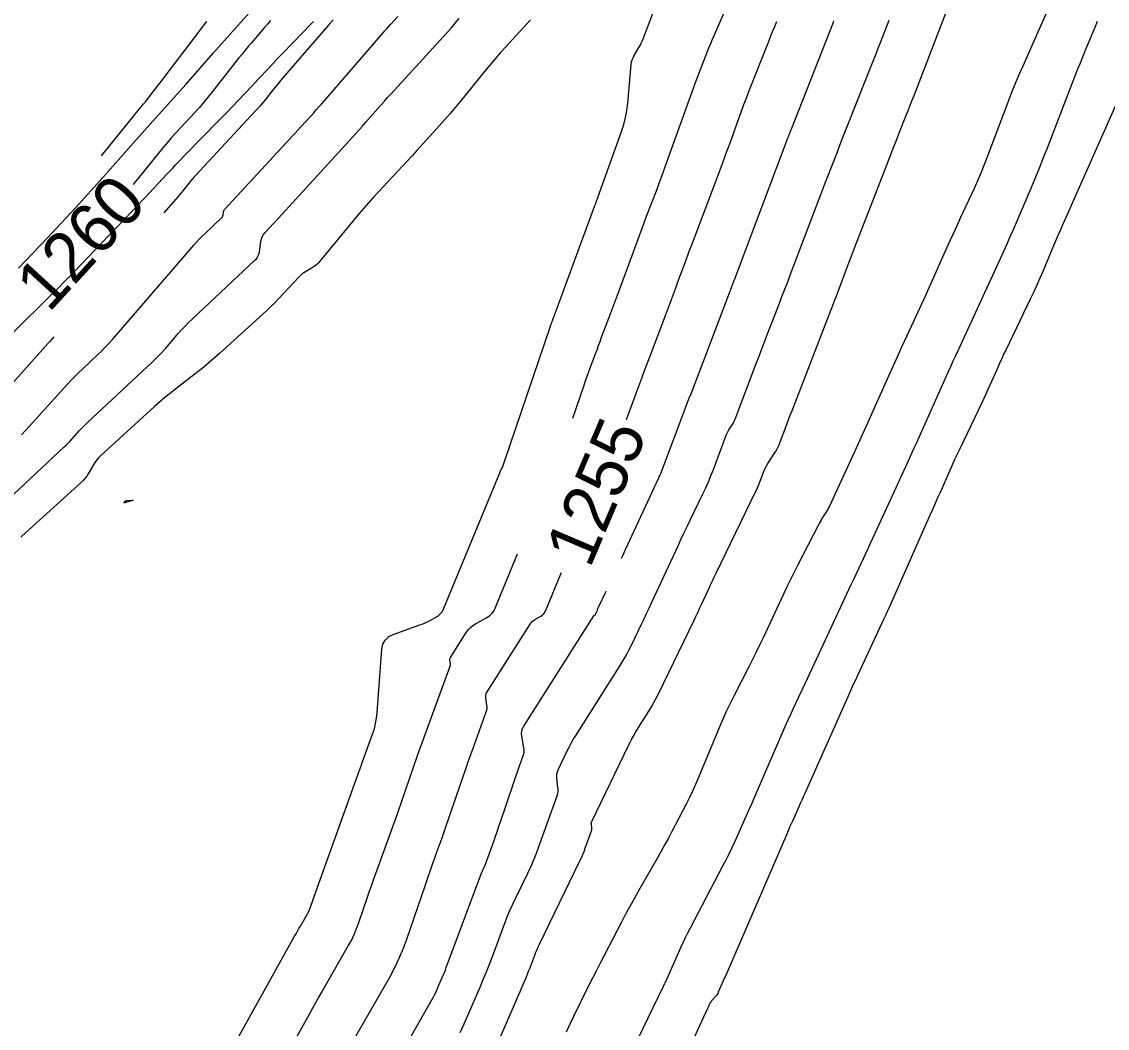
# Model space of a CAD drawing. Extents: x 658976 to 668726, y 639543 to 647196.
# Drawn here: x 662131.1 to 662261.9, y 642780.7 to 642901.9 of the extents above; entities that cross this region are included whole.
import ezdxf

# ---------------------------------------------------------------- set-up
doc = ezdxf.new("R2010")
doc.units = 0
for name, color, linetype in [('Ex_Contour Labels', 7, 'Continuous'), ('Ex_Major Contours', 7, 'Continuous'), ('Ex_Minor Contours', 7, 'Continuous'), ('R_Ramp 20 Degree Des Ls', 7, 'Continuous'), ('R_Ramp 20 Degree_Min Ls', 7, 'Continuous')]:
    doc.layers.add(name, color=color, linetype=linetype)

msp = doc.modelspace()

# ---------------------------------------------------------------- linework, layer by layer
at = {"layer": 'Ex_Major Contours'}
for points in [[(662161.08, 642902.1), (662160.7, 642901.65), (662160.32, 642901.2), (662158.78, 642899.41), (662158.4, 642898.96), (662158.02, 642898.51), (662157.65, 642898.05), (662157.28, 642897.59), (662154.1, 642893.53), (662153.58, 642892.89), (662153.05, 642892.25), (662152.51, 642891.63), (662151.96, 642891.02), (662149.72, 642888.6), (662149.16, 642887.99), (662148.62, 642887.37), (662148.09, 642886.74), (662147.57, 642886.11), (662145.22, 642883.19), (662144.66, 642882.49), (662144.52, 642882.33)], [(662203.96, 642854), (662205.46, 642858.05), (662205.81, 642858.98), (662206.16, 642859.91), (662206.51, 642860.84), (662206.86, 642861.77), (662209.34, 642868.34), (662209.55, 642868.9), (662209.76, 642869.46), (662209.97, 642870.02), (662210.17, 642870.59), (662211, 642872.83), (662211.21, 642873.39), (662211.42, 642873.95), (662211.62, 642874.51), (662211.84, 642875.07), (662215.25, 642884.09), (662215.54, 642884.87), (662215.83, 642885.66), (662216.12, 642886.44), (662216.41, 642887.23), (662217.54, 642890.39), (662217.83, 642891.17), (662218.12, 642891.96), (662218.42, 642892.74), (662218.72, 642893.52), (662221.07, 642899.5), (662221.32, 642900.12), (662221.57, 642900.75), (662221.84, 642901.37), (662222.1, 642901.99)], [(662169.71, 642776.86), (662175.4, 642786.76), (662176.03, 642787.92), (662176.6, 642789.1), (662177.11, 642790.31), (662177.56, 642791.54), (662179.7, 642797.83), (662179.9, 642798.43), (662180.11, 642799.02), (662180.32, 642799.61), (662180.53, 642800.2), (662181.38, 642802.56), (662181.59, 642803.15), (662181.8, 642803.74), (662182.01, 642804.33), (662182.21, 642804.92), (662184.29, 642811), (662184.57, 642811.82), (662184.86, 642812.64), (662185.15, 642813.46), (662185.45, 642814.28), (662187.08, 642818.79), (662187.14, 642818.99), (662187.17, 642819.19), (662187.18, 642819.39), (662187.16, 642819.6), (662187.02, 642820.43), (662187.01, 642820.64), (662187.03, 642820.83), (662187.08, 642821.02), (662187.18, 642821.2), (662192.35, 642829.37), (662192.47, 642829.53), (662192.61, 642829.68), (662192.77, 642829.81), (662192.94, 642829.92), (662193.67, 642830.33), (662193.84, 642830.44), (662193.98, 642830.58), (662194.1, 642830.74), (662194.2, 642830.92), (662195.97, 642835.21), (662196.14, 642835.6)]]:
    msp.add_lwpolyline(points, dxfattribs=at)
at = {"layer": 'Ex_Minor Contours'}
for points in [[(662154.65, 642774.99), (662163.99, 642791.75), (662164.16, 642792.05), (662164.33, 642792.36), (662164.51, 642792.67), (662164.68, 642792.98), (662165.5, 642794.39), (662165.61, 642794.6), (662165.72, 642794.82), (662165.81, 642795.04), (662165.89, 642795.27), (662166.21, 642796.19), (662166.29, 642796.42), (662166.36, 642796.65), (662166.45, 642796.87), (662166.53, 642797.1), (662171.81, 642811.75), (662171.83, 642811.81), (662171.85, 642811.86), (662171.87, 642811.92), (662171.89, 642811.98), (662171.97, 642812.21), (662171.99, 642812.26), (662172.01, 642812.32), (662172.03, 642812.38), (662172.05, 642812.43), (662173.38, 642816.11), (662173.59, 642816.74), (662173.75, 642817.39), (662173.87, 642818.04), (662173.94, 642818.71), (662174.49, 642826.33), (662174.61, 642826.94), (662174.88, 642827.44), (662175.29, 642827.83), (662175.85, 642828.11), (662179.09, 642829.26), (662179.36, 642829.36), (662179.63, 642829.47), (662179.88, 642829.6), (662180.14, 642829.73), (662181.15, 642830.29), (662181.38, 642830.45), (662181.58, 642830.63), (662181.75, 642830.85), (662181.87, 642831.1), (662188.7, 642847.6), (662188.75, 642847.72), (662188.8, 642847.83), (662188.85, 642847.94), (662188.9, 642848.05), (662189.11, 642848.49), (662189.16, 642848.6), (662189.21, 642848.72), (662189.25, 642848.83), (662189.29, 642848.94), (662194.81, 642865.27), (662194.83, 642865.33), (662194.85, 642865.4), (662194.88, 642865.47), (662194.9, 642865.53), (662195, 642865.8), (662195.03, 642865.87), (662195.05, 642865.93), (662195.08, 642866), (662195.1, 642866.07), (662195.24, 642866.45), (662195.28, 642866.53), (662195.31, 642866.62), (662195.34, 642866.7), (662195.37, 642866.79), (662200.17, 642879.81), (662200.2, 642879.89), (662200.23, 642879.97), (662200.26, 642880.05), (662200.29, 642880.13), (662200.41, 642880.46), (662200.44, 642880.54), (662200.47, 642880.62), (662200.5, 642880.7), (662200.53, 642880.78), (662203.39, 642888.73), (662203.65, 642889.57), (662203.87, 642890.41), (662204.03, 642891.26), (662204.13, 642892.13), (662204.55, 642896.8), (662204.59, 642897.08), (662204.66, 642897.35), (662204.76, 642897.61), (662204.89, 642897.86), (662205.48, 642898.85), (662205.62, 642899.1), (662205.75, 642899.35), (662205.87, 642899.61), (662205.98, 642899.88), (662209.02, 642907.9)], [(662257.05, 642908.64), (662251.72, 642896.61), (662251.26, 642895.56), (662250.81, 642894.49), (662250.38, 642893.42), (662249.97, 642892.35), (662247.4, 642885.54), (662247.04, 642884.61), (662246.66, 642883.69), (662246.27, 642882.78), (662245.86, 642881.87), (662244.19, 642878.27), (662243.78, 642877.37), (662243.36, 642876.47), (662242.95, 642875.56), (662242.55, 642874.66), (662240.65, 642870.41), (662240.26, 642869.54), (662239.87, 642868.68), (662239.48, 642867.82), (662239.08, 642866.95), (662237.49, 642863.51), (662237.09, 642862.65), (662236.69, 642861.79), (662236.3, 642860.93), (662235.92, 642860.06), (662233.82, 642855.37), (662233.34, 642854.3), (662232.86, 642853.23), (662232.37, 642852.16), (662231.89, 642851.09), (662228.43, 642843.59), (662228.33, 642843.39), (662228.23, 642843.19), (662228.12, 642843), (662228.01, 642842.81), (662227.53, 642842.07), (662227.42, 642841.88), (662227.31, 642841.69), (662227.2, 642841.5), (662227.1, 642841.31), (662224.62, 642836.49), (662224.17, 642835.62), (662223.74, 642834.75), (662223.31, 642833.87), (662222.9, 642832.99), (662220.47, 642827.79), (662220.05, 642826.89), (662219.61, 642825.99), (662219.17, 642825.1), (662218.72, 642824.22), (662216.89, 642820.69), (662216.45, 642819.8), (662216.02, 642818.9), (662215.61, 642818), (662215.22, 642817.08), (662212.65, 642810.88), (662212.3, 642810.04), (662211.92, 642809.22), (662211.53, 642808.4), (662211.12, 642807.6), (662209.45, 642804.39), (662209.03, 642803.59), (662208.6, 642802.79), (662208.16, 642802), (662207.72, 642801.21), (662205.41, 642797.21), (662204.89, 642796.28), (662204.37, 642795.34), (662203.86, 642794.4), (662203.36, 642793.45), (662201.28, 642789.45), (662200.81, 642788.53), (662200.34, 642787.61), (662199.88, 642786.69), (662199.41, 642785.77), (662197.58, 642782.08), (662197.13, 642781.15), (662196.72, 642780.21)], [(662197.51, 642854.18), (662198.78, 642857.92), (662198.95, 642858.42), (662199.13, 642858.92), (662199.31, 642859.43), (662199.49, 642859.93), (662200.23, 642861.92), (662200.42, 642862.42), (662200.6, 642862.92), (662200.79, 642863.42), (662200.98, 642863.92), (662202.05, 642866.76), (662202.29, 642867.4), (662202.53, 642868.04), (662202.77, 642868.68), (662203.01, 642869.32), (662205.25, 642875.41), (662205.53, 642876.19), (662205.82, 642876.96), (662206.11, 642877.73), (662206.4, 642878.51), (662207.57, 642881.59), (662207.86, 642882.36), (662208.15, 642883.14), (662208.43, 642883.91), (662208.71, 642884.69), (662212.09, 642894.08), (662212.28, 642894.61), (662212.48, 642895.14), (662212.68, 642895.67), (662212.88, 642896.19), (662213.7, 642898.29), (662213.91, 642898.81), (662214.12, 642899.33), (662214.34, 642899.85), (662214.56, 642900.37), (662217.59, 642907.33)], [(662131.06, 642852.18), (662131.58, 642852.74), (662136.63, 642858.29), (662137.06, 642858.75), (662137.5, 642859.21), (662137.95, 642859.66), (662138.41, 642860.1), (662140.27, 642861.83), (662140.73, 642862.27), (662141.17, 642862.72), (662141.61, 642863.19), (662142.03, 642863.66), (662151.84, 642875.02), (662152.17, 642875.38), (662152.5, 642875.74), (662152.84, 642876.09), (662153.2, 642876.43), (662155.19, 642878.3), (662155.26, 642878.37), (662155.31, 642878.45), (662155.34, 642878.53), (662155.36, 642878.63), (662155.42, 642879.02), (662155.44, 642879.11), (662155.47, 642879.2), (662155.52, 642879.29), (662155.58, 642879.36), (662163.41, 642887.83), (662163.73, 642888.18), (662164.05, 642888.53), (662164.37, 642888.88), (662164.69, 642889.23), (662165.96, 642890.62), (662166.28, 642890.97), (662166.6, 642891.32), (662166.91, 642891.68), (662167.22, 642892.03), (662174.64, 642900.6), (662174.86, 642900.85), (662175.08, 642901.1), (662175.3, 642901.35), (662175.53, 642901.6), (662176.44, 642902.59)], [(662186.47, 642774.27), (662191.91, 642786.88), (662192.05, 642787.2), (662192.18, 642787.53), (662192.31, 642787.85), (662192.43, 642788.18), (662192.92, 642789.49), (662193.05, 642789.82), (662193.19, 642790.14), (662193.33, 642790.46), (662193.48, 642790.78), (662198.37, 642800.86), (662198.55, 642801.22), (662198.71, 642801.59), (662198.86, 642801.97), (662199, 642802.35), (662199.75, 642804.45), (662199.78, 642804.54), (662199.8, 642804.64), (662199.8, 642804.73), (662199.79, 642804.83), (662199.74, 642805.22), (662199.73, 642805.31), (662199.74, 642805.41), (662199.76, 642805.5), (662199.8, 642805.59), (662204.26, 642814.83), (662204.53, 642815.36), (662204.8, 642815.88), (662205.1, 642816.39), (662205.41, 642816.89), (662206.67, 642818.89), (662206.97, 642819.4), (662207.27, 642819.91), (662207.55, 642820.43), (662207.81, 642820.95), (662212.12, 642829.83), (662212.34, 642830.3), (662212.57, 642830.77), (662212.79, 642831.25), (662213.01, 642831.72), (662213.89, 642833.62), (662214.11, 642834.09), (662214.33, 642834.56), (662214.55, 642835.03), (662214.78, 642835.5), (662219.48, 642845.21), (662219.62, 642845.49), (662219.75, 642845.79), (662219.87, 642846.08), (662219.98, 642846.38), (662220.43, 642847.57), (662220.55, 642847.87), (662220.69, 642848.16), (662220.84, 642848.43), (662221.01, 642848.71), (662221.81, 642849.95), (662221.99, 642850.25), (662222.16, 642850.55), (662222.31, 642850.87), (662222.44, 642851.2), (662223.2, 642853.2), (662223.37, 642853.64), (662223.54, 642854.08), (662223.71, 642854.52), (662223.88, 642854.97), (662228.63, 642867.26), (662228.87, 642867.88), (662229.11, 642868.51), (662229.35, 642869.13), (662229.59, 642869.76), (662230.54, 642872.26), (662230.78, 642872.89), (662231.02, 642873.51), (662231.26, 642874.14), (662231.5, 642874.77), (662235.89, 642886.13), (662236.12, 642886.71), (662236.35, 642887.29), (662236.57, 642887.87), (662236.8, 642888.45), (662237.72, 642890.75), (662237.95, 642891.33), (662238.17, 642891.91), (662238.4, 642892.49), (662238.62, 642893.07), (662242.71, 642903.64)], [(662127.36, 642842.46), (662136.2, 642850.71), (662136.45, 642850.94), (662136.69, 642851.18), (662136.93, 642851.42), (662137.16, 642851.67), (662138.07, 642852.68), (662138.3, 642852.93), (662138.54, 642853.17), (662138.78, 642853.41), (662139.03, 642853.65), (662146.83, 642860.94), (662147.26, 642861.35), (662147.67, 642861.76), (662148.07, 642862.19), (662148.46, 642862.63), (662150, 642864.41), (662150.39, 642864.85), (662150.79, 642865.28), (662151.21, 642865.7), (662151.63, 642866.11), (662159.21, 642873.21), (662159.42, 642873.43), (662159.57, 642873.68), (662159.68, 642873.95), (662159.75, 642874.24), (662159.92, 642875.46), (662159.98, 642875.76), (662160.08, 642876.03), (662160.23, 642876.29), (662160.42, 642876.53), (662162.49, 642878.77), (662162.9, 642879.22), (662163.32, 642879.67), (662163.73, 642880.12), (662164.14, 642880.57), (662171.01, 642888.07), (662171.4, 642888.5), (662171.78, 642888.92), (662172.16, 642889.35), (662172.54, 642889.79), (662174.04, 642891.52), (662174.42, 642891.95), (662174.8, 642892.38), (662175.18, 642892.81), (662175.57, 642893.23), (662182.33, 642900.61), (662182.84, 642901.18), (662183.34, 642901.76), (662183.82, 642902.35)], [(662192.41, 642902.18), (662189.42, 642898.91), (662188.77, 642898.19), (662188.13, 642897.46), (662187.5, 642896.71), (662186.88, 642895.96), (662183.96, 642892.38), (662183.35, 642891.64), (662182.72, 642890.9), (662182.09, 642890.17), (662181.45, 642889.45), (662178.71, 642886.42), (662178.13, 642885.79), (662177.55, 642885.15), (662176.97, 642884.53), (662176.38, 642883.9), (662174.04, 642881.4), (662173.46, 642880.77), (662172.89, 642880.14), (662172.32, 642879.49), (662171.77, 642878.83), (662167.04, 642873.1), (662166.86, 642872.9), (662166.67, 642872.71), (662166.46, 642872.54), (662166.23, 642872.39), (662165.3, 642871.83), (662165.08, 642871.68), (662164.86, 642871.51), (662164.66, 642871.34), (662164.47, 642871.14), (662162.09, 642868.61), (662161.63, 642868.13), (662161.16, 642867.66), (662160.68, 642867.19), (662160.18, 642866.74), (662154.97, 642862), (662154.34, 642861.43), (662153.69, 642860.88), (662153.03, 642860.34), (662152.37, 642859.81), (662149.67, 642857.72), (662149.01, 642857.19), (662148.35, 642856.65), (662147.71, 642856.1), (662147.07, 642855.53), (662140.61, 642849.63), (662140.37, 642849.4), (662140.16, 642849.16), (662139.96, 642848.89), (662139.79, 642848.62), (662139.12, 642847.48), (662138.95, 642847.2), (662138.75, 642846.94), (662138.54, 642846.7), (662138.3, 642846.47), (662131.12, 642839.95), (662130.98, 642839.82)], [(662140.73, 642885.8), (662145.44, 642891.67), (662145.49, 642891.72), (662145.53, 642891.77), (662145.57, 642891.82), (662145.61, 642891.87), (662145.79, 642892.06), (662145.84, 642892.11), (662145.88, 642892.16), (662145.92, 642892.21), (662145.96, 642892.26), (662147.32, 642893.99), (662147.56, 642894.29), (662147.8, 642894.6), (662148.03, 642894.91), (662148.27, 642895.22), (662152.01, 642900.14), (662152.71, 642901.07), (662153.42, 642901.99)], [(662168.61, 642902.19), (662168.02, 642901.49), (662162.53, 642895.14), (662162.3, 642894.86), (662162.07, 642894.58), (662161.84, 642894.3), (662161.62, 642894.02), (662160.72, 642892.88), (662160.5, 642892.6), (662160.26, 642892.32), (662160.03, 642892.05), (662159.78, 642891.78), (662152.09, 642883.47), (662151.88, 642883.24), (662151.68, 642883), (662151.48, 642882.77), (662151.28, 642882.53), (662150.51, 642881.56), (662150.31, 642881.32), (662150.11, 642881.08), (662149.91, 642880.85), (662149.71, 642880.61), (662148.24, 642878.93)], [(662183.95, 642780.17), (662184.42, 642781.21), (662186.33, 642785.63), (662186.71, 642786.54), (662187.09, 642787.45), (662187.45, 642788.38), (662187.81, 642789.3), (662189.31, 642793.31), (662189.61, 642794.09), (662189.93, 642794.86), (662190.26, 642795.62), (662190.62, 642796.38), (662192.07, 642799.37), (662192.43, 642800.13), (662192.76, 642800.89), (662193.07, 642801.66), (662193.37, 642802.44), (662195.61, 642808.69), (662195.69, 642808.95), (662195.73, 642809.21), (662195.74, 642809.47), (662195.72, 642809.73), (662195.57, 642810.79), (662195.56, 642811.05), (662195.58, 642811.31), (662195.64, 642811.56), (662195.73, 642811.81), (662196.84, 642814.09), (662197.07, 642814.55), (662197.31, 642815), (662197.56, 642815.45), (662197.83, 642815.88), (662203.2, 642824.39), (662203.57, 642824.99), (662203.92, 642825.6), (662204.25, 642826.22), (662204.56, 642826.84), (662205.79, 642829.37), (662206.09, 642830), (662206.4, 642830.63), (662206.69, 642831.27), (662206.99, 642831.91), (662210.18, 642838.79), (662210.54, 642839.57), (662210.9, 642840.34), (662211.27, 642841.12), (662211.64, 642841.89), (662213.19, 642845.07), (662213.52, 642845.79), (662213.85, 642846.52), (662214.15, 642847.25), (662214.44, 642847.99), (662215.99, 642852.11), (662216.06, 642852.28), (662216.14, 642852.45), (662216.23, 642852.61), (662216.32, 642852.77), (662216.73, 642853.4), (662216.82, 642853.55), (662216.91, 642853.72), (662216.99, 642853.89), (662217.06, 642854.06), (662219.6, 642860.75), (662219.95, 642861.65), (662220.29, 642862.55), (662220.63, 642863.44), (662220.98, 642864.34), (662222.36, 642867.92), (662222.71, 642868.82), (662223.05, 642869.71), (662223.4, 642870.61), (662223.74, 642871.51), (662226.88, 642879.77), (662227.19, 642880.59), (662227.5, 642881.4), (662227.81, 642882.21), (662228.12, 642883.03), (662229.38, 642886.28), (662229.69, 642887.09), (662230.01, 642887.9), (662230.33, 642888.71), (662230.65, 642889.52), (662233.51, 642896.72), (662233.78, 642897.4), (662234.04, 642898.07), (662234.31, 642898.75), (662234.57, 642899.43), (662235.62, 642902.14)], [(662260.69, 642901.98), (662260.39, 642901.26), (662259.2, 642898.38), (662258.91, 642897.66), (662258.62, 642896.94), (662258.33, 642896.22), (662258.05, 642895.49), (662254.65, 642886.73), (662254.19, 642885.56), (662253.72, 642884.39), (662253.25, 642883.23), (662252.76, 642882.07), (662250.56, 642876.89), (662250.18, 642876.01), (662249.8, 642875.13), (662249.4, 642874.26), (662249, 642873.38), (662243.92, 642862.37), (662243.61, 642861.7), (662243.31, 642861.04), (662243, 642860.37), (662242.7, 642859.7), (662239.19, 642851.83), (662238.9, 642851.19), (662238.61, 642850.55), (662238.32, 642849.91), (662238.03, 642849.27), (662233.91, 642840.28), (662233.63, 642839.67), (662233.35, 642839.06), (662233.06, 642838.45), (662232.78, 642837.84), (662231.63, 642835.41), (662231.35, 642834.8), (662231.06, 642834.19), (662230.78, 642833.58), (662230.49, 642832.97), (662226.58, 642824.58), (662226.3, 642823.98), (662226.02, 642823.38), (662225.73, 642822.78), (662225.45, 642822.18), (662224.33, 642819.78), (662224.05, 642819.18), (662223.77, 642818.57), (662223.5, 642817.97), (662223.23, 642817.36), (662219.69, 642809.19), (662219.36, 642808.44), (662219.02, 642807.68), (662218.69, 642806.92), (662218.35, 642806.17), (662217.01, 642803.15), (662216.66, 642802.4), (662216.31, 642801.65), (662215.94, 642800.91), (662215.56, 642800.18), (662211.63, 642792.72), (662211.33, 642792.14), (662211.04, 642791.55), (662210.76, 642790.96), (662210.49, 642790.36), (662209, 642786.99), (662208.95, 642786.88), (662208.9, 642786.77), (662208.85, 642786.66), (662208.8, 642786.55), (662208.6, 642786.12), (662208.55, 642786.01), (662208.49, 642785.9), (662208.44, 642785.79), (662208.39, 642785.68), (662202.9, 642774.32)], [(662203.38, 642837.31), (662203.54, 642837.64), (662203.87, 642838.35), (662207.34, 642845.85), (662207.4, 642845.99), (662207.47, 642846.13), (662207.53, 642846.27), (662207.6, 642846.41), (662207.87, 642846.96), (662207.93, 642847.09), (662207.99, 642847.23), (662208.05, 642847.37), (662208.11, 642847.52), (662211.57, 642856.71), (662211.58, 642856.73), (662211.58, 642856.74), (662211.59, 642856.76), (662211.6, 642856.78), (662211.65, 642856.85), (662211.66, 642856.86), (662211.67, 642856.88), (662211.68, 642856.9), (662211.68, 642856.92), (662216.37, 642869.26), (662216.43, 642869.42), (662216.49, 642869.58), (662216.55, 642869.74), (662216.62, 642869.91), (662216.98, 642870.87), (662216.99, 642870.9), (662217.01, 642870.94), (662217.01, 642870.96), (662223.47, 642888.02), (662223.5, 642888.1), (662223.53, 642888.17), (662223.55, 642888.25), (662223.58, 642888.33), (662223.69, 642888.63), (662223.72, 642888.71), (662223.75, 642888.78), (662223.78, 642888.86), (662223.8, 642888.93), (662228.91, 642901.91), (662228.96, 642902.04)], [(662264.98, 642896.57), (662256.94, 642878.44), (662256.58, 642877.62), (662256.23, 642876.8), (662255.87, 642875.98), (662255.52, 642875.16), (662254.13, 642871.86), (662253.78, 642871.04), (662253.42, 642870.22), (662253.04, 642869.41), (662252.66, 642868.6), (662249.67, 642862.39), (662249.42, 642861.87), (662249.18, 642861.34), (662248.93, 642860.81), (662248.7, 642860.28), (662247.75, 642858.15), (662247.51, 642857.62), (662247.27, 642857.09), (662247.03, 642856.56), (662246.78, 642856.04), (662244.12, 642850.48), (662243.82, 642849.83), (662243.51, 642849.18), (662243.21, 642848.52), (662242.92, 642847.86), (662241.75, 642845.23), (662241.46, 642844.57), (662241.17, 642843.91), (662240.88, 642843.25), (662240.58, 642842.59), (662235.62, 642831.37), (662235.4, 642830.88), (662235.17, 642830.39), (662234.95, 642829.9), (662234.72, 642829.41), (662231.81, 642823.17), (662231.55, 642822.62), (662231.3, 642822.07), (662231.05, 642821.51), (662230.8, 642820.96), (662225.46, 642808.96), (662225.27, 642808.55), (662225.09, 642808.15), (662224.91, 642807.74), (662224.73, 642807.33), (662224, 642805.7), (662223.81, 642805.29), (662223.63, 642804.88), (662223.45, 642804.47), (662223.28, 642804.06), (662216.13, 642787.49), (662216.01, 642787.22), (662215.89, 642786.94), (662215.76, 642786.66), (662215.64, 642786.39), (662215.02, 642785), (662214.96, 642784.87), (662214.88, 642784.74), (662214.8, 642784.62), (662214.7, 642784.51), (662214.23, 642783.97), (662214.17, 642783.9), (662214.12, 642783.83), (662214.07, 642783.76), (662214.03, 642783.68), (662213.88, 642783.35), (662213.85, 642783.27), (662213.81, 642783.19), (662213.77, 642783.11), (662213.74, 642783.03), (662209, 642772.75)], [(662134.98, 642863.96), (662134.97, 642863.96), (662134.74, 642863.71), (662134.51, 642863.47), (662134.28, 642863.22), (662124.82, 642852.62)], [(662160.78, 642773.44), (662165.6, 642782.07), (662166.15, 642783.06), (662166.71, 642784.05), (662167.27, 642785.03), (662167.83, 642786.02), (662170.45, 642790.58), (662170.82, 642791.26), (662171.16, 642791.96), (662171.46, 642792.67), (662171.73, 642793.41), (662172.73, 642796.36), (662172.98, 642797.1), (662173.24, 642797.83), (662173.5, 642798.57), (662173.76, 642799.3), (662176.41, 642806.64), (662176.62, 642807.22), (662176.83, 642807.8), (662177.03, 642808.39), (662177.23, 642808.97), (662178.03, 642811.31), (662178.23, 642811.9), (662178.44, 642812.48), (662178.64, 642813.06), (662178.85, 642813.64), (662182.71, 642824.29), (662182.74, 642824.37), (662182.75, 642824.46), (662182.76, 642824.55), (662182.75, 642824.64), (662182.69, 642825), (662182.68, 642825.09), (662182.69, 642825.17), (662182.71, 642825.26), (662182.76, 642825.34), (662184.67, 642828.36), (662184.9, 642828.67), (662185.16, 642828.95), (662185.45, 642829.2), (662185.78, 642829.41), (662187.16, 642830.17), (662187.48, 642830.38), (662187.75, 642830.64), (662187.97, 642830.94), (662188.15, 642831.28), (662190.86, 642837.84)], [(662172.82, 642770.53), (662180.67, 642784.39), (662180.83, 642784.68), (662180.98, 642784.97), (662181.12, 642785.26), (662181.25, 642785.56), (662181.77, 642786.77), (662181.9, 642787.07), (662182.03, 642787.37), (662182.15, 642787.68), (662182.26, 642787.98), (662186.55, 642799.46), (662186.58, 642799.53), (662186.61, 642799.6), (662186.64, 642799.67), (662186.68, 642799.74), (662186.81, 642800.02), (662186.84, 642800.09), (662186.87, 642800.16), (662186.9, 642800.23), (662186.93, 642800.3), (662188.01, 642803.3), (662188.19, 642803.83), (662188.38, 642804.35), (662188.56, 642804.88), (662188.74, 642805.4), (662191.18, 642812.53), (662191.23, 642812.67), (662191.28, 642812.8), (662191.33, 642812.94), (662191.38, 642813.08), (662191.58, 642813.63), (662191.62, 642813.77), (662191.64, 642813.91), (662191.64, 642814.05), (662191.63, 642814.2), (662191.36, 642815.86), (662191.33, 642816.18), (662191.36, 642816.49), (662191.45, 642816.79), (662191.6, 642817.07), (662200.03, 642830.38), (662200.04, 642830.4), (662200.06, 642830.41), (662200.08, 642830.43), (662200.1, 642830.44), (662200.18, 642830.49), (662200.2, 642830.5), (662200.22, 642830.52), (662200.24, 642830.54), (662200.25, 642830.56), (662200.46, 642831.06), (662200.49, 642831.15), (662200.53, 642831.24), (662200.57, 642831.33), (662200.62, 642831.42), (662201.51, 642833.32)]]:
    msp.add_lwpolyline(points, dxfattribs=at)
msp.add_lwpolyline([(662143.52, 642844.12), (662143.52, 642844.13), (662143.53, 642844.13), (662143.66, 642844.23), (662143.69, 642844.25), (662143.71, 642844.26), (662143.74, 642844.27), (662143.77, 642844.27), (662144.42, 642844.3), (662144.51, 642844.3), (662144.55, 642844.3), (662144.52, 642844.28), (662144.43, 642844.25), (662143.53, 642843.98), (662143.52, 642843.98), (662143.5, 642843.98), (662143.49, 642843.98), (662143.48, 642843.98), (662143.44, 642843.97), (662143.43, 642843.97), (662143.43, 642843.97), (662143.43, 642843.98), (662143.43, 642843.99), (662143.49, 642844.1), (662143.5, 642844.1), (662143.5, 642844.1), (662143.5, 642844.11), (662143.51, 642844.11)], close=True, dxfattribs=at)
at = {"layer": 'R_Ramp 20 Degree Des Ls'}
msp.add_lwpolyline([(662130.71, 642872.24), (662134.17, 642875.86), (662137.58, 642879.52), (662140.93, 642883.23), (662144.24, 642886.98), (662146.89, 642889.97), (662146.89, 642889.97), (662147.57, 642890.71), (662150.91, 642894.42), (662154.21, 642898.18), (662157.54, 642901.92), (662160.85, 642905.66)], dxfattribs=at)
at = {"layer": 'R_Ramp 20 Degree_Min Ls'}
msp.add_lwpolyline([(662129.14, 642863.52), (662131.25, 642865.65), (662133.46, 642867.85), (662134.78, 642869.15), (662134.8, 642869.17), (662136.75, 642871.13), (662136.77, 642871.14), (662137.13, 642871.53), (662137.38, 642871.78), (662138.3, 642872.74), (662140.6, 642875.15), (662140.6, 642875.15), (662141.76, 642876.36), (662143.47, 642878.15), (662145.21, 642879.97), (662145.62, 642880.4), (662145.93, 642880.72), (662148.64, 642883.61), (662149.25, 642884.27), (662149.65, 642884.7), (662151.39, 642886.5), (662152.1, 642887.22), (662155.6, 642890.79), (662155.85, 642891.06), (662157.87, 642893.16), (662158.98, 642894.36), (662159.04, 642894.42), (662161.38, 642896.92), (662161.71, 642897.27), (662161.78, 642897.34), (662162.47, 642898.06), (662163.81, 642899.46), (662165.93, 642901.67), (662166.24, 642901.99)], dxfattribs=at)

# ---------------------------------------------------------------- texts
at = {"layer": 'Ex_Contour Labels'}
for s, rotation, p in [('1260', 47.553, (662134.36, 642866.78)), ('1255', 66.974, (662199.55, 642835.96))]:
    msp.add_text(s, height=6, rotation=rotation, dxfattribs=at).set_placement(p)

doc.saveas('drawing.dxf')
